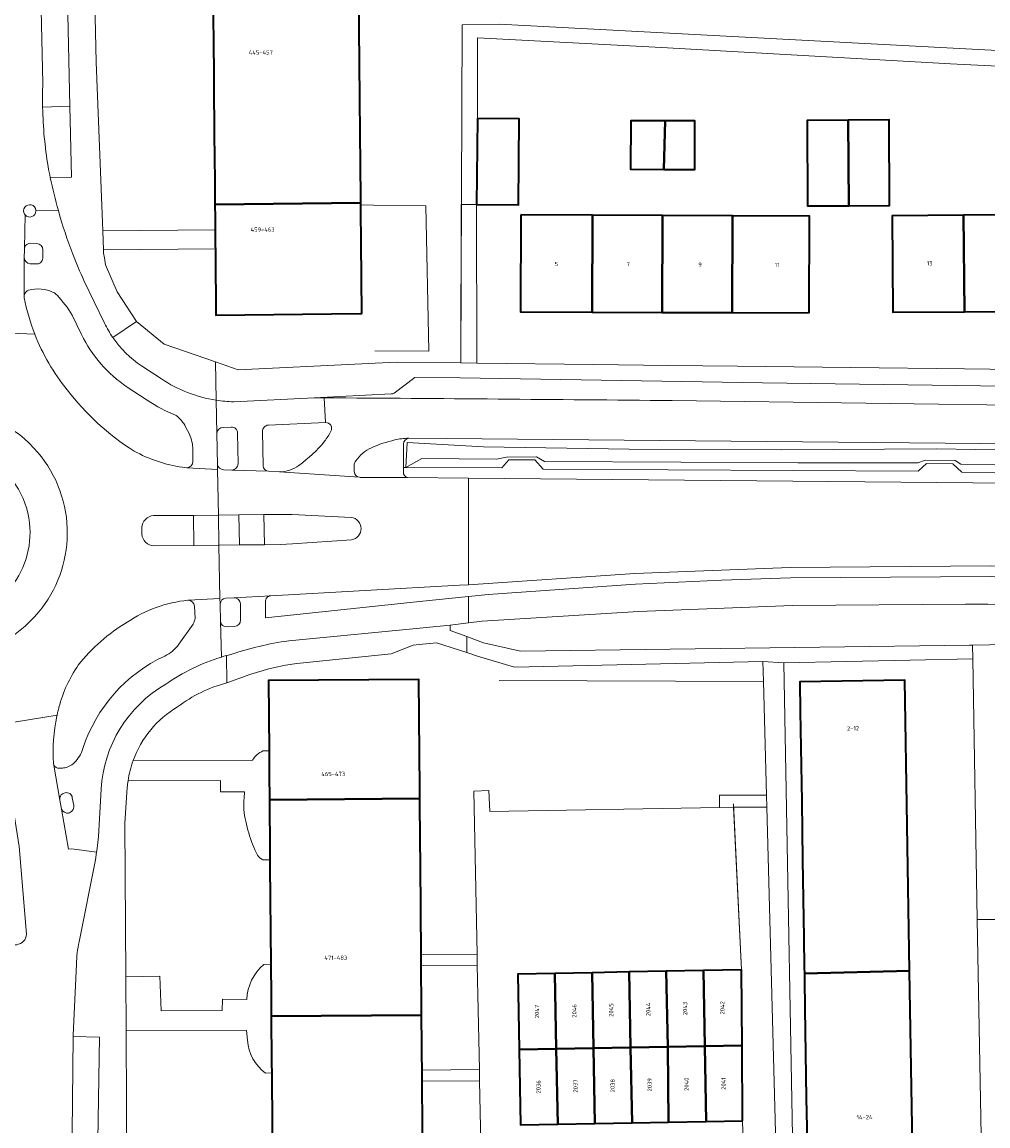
# Model space of a CAD drawing. Header units: metres. Extents: x 197700 to 204338, y 317132 to 325229.
# Tile 1044 of 1056: x 199121 to 199203, y 322000 to 322093. Entities that reach past the tile are written whole.
import ezdxf
from ezdxf.enums import TextEntityAlignment as Align

# ---------------------------------------------------------------- set-up
doc = ezdxf.new("R2010")
doc.units = ezdxf.units.M
for name, color, linetype, lineweight in [('B-WE-GR-BEPLANTING_CULTUUR_HEESTERS-GV', 90, 'Continuous', 18), ('B-WE-GR-GROENVOORZIENING-GV', 80, 'Continuous', 18), ('B-WE-IE-TERREINAFSCHEIDING_KUNSTMATIG_HEKWERK-G', 20, 'IE-TERREINAFSCHEIDING-KUNSTMATIG', 18), ('B-WE-IE-TERREINAFSCHEIDING_KUNSTMATIG_MUUR-G', 90, 'IE-TERREINAFSCHEIDING-KUNSTMATIG-DICHT', 18), ('B-WE-OG-BEBOUWING-GV', 7, 'Continuous', 35), ('B-WE-OG-BEBOUWING-T18', 10, 'Continuous', 18), ('B-WE-OG-TERREIN_ERF-GV', 7, 'Continuous', 18), ('B-WE-VH-VERHARDING_ASFALT-GV', 252, 'Continuous', 18), ('B-WE-VH-VERHARDING_BEDRIJFSVLOERPLAAT-GV', 252, 'Continuous', 18), ('B-WE-VH-VERHARDING_BETON-GV', 252, 'Continuous', 18), ('B-WE-VH-VERHARDING_BETONSTRAATSTEEN-GV', 252, 'Continuous', 18), ('B-WE-VH-VERHARDING_OPEN-GV', 252, 'Continuous', 18), ('B-WE-VH-VERHARDING_SIERBESTRATING-GV', 252, 'Continuous', 18), ('B-WE-VH-VERHARDING_STRAATBAKSTEEN-GV', 252, 'Continuous', 18), ('B-WE-VH-VERHARDING_TEGEL-GV', 252, 'Continuous', 18)]:
    doc.layers.add(name, color=color, linetype=linetype, lineweight=lineweight)
doc.styles.add('NLCS-ISO-M200-T18', font='NLCS-ISO.ttf', dxfattribs={"height": 0.36})
doc.linetypes.add('IE-TERREINAFSCHEIDING-KUNSTMATIG', pattern='A,4,[82,NLCS.SHX,S=0.75,R=90,X=0,Y=0],4,-2', length=10)
doc.linetypes.add('IE-TERREINAFSCHEIDING-KUNSTMATIG-DICHT', pattern='A,8,-1,[82,NLCS.SHX,S=0.75,R=90,X=0,Y=0],-1', length=10)

msp = doc.modelspace()

# ---------------------------------------------------------------- linework, layer by layer
at = {"layer": 'B-WE-GR-BEPLANTING_CULTUUR_HEESTERS-GV'}
for points in [[(199211.647, 322057.026), (199198.257, 322057.225), (199185.201, 322057.161), (199172.365, 322057.223), (199160.065, 322057.417), (199153.607, 322057.782), (199153.508, 322055.673), (199154.855, 322056.415), (199161.144, 322056.381), (199162.013, 322056.538), (199164.527, 322056.572), (199165.217, 322056.169), (199176.715, 322056.123), (199186.587, 322056.046), (199196.752, 322056.053), (199197.335, 322056.276), (199199.86, 322056.244), (199200.354, 322055.956), (199205.34, 322055.917)], [(199259.629, 322046.423), (199254.145, 322046.62), (199236.655, 322047.003), (199202.852, 322047.354), (199185.93, 322047.232), (199172.824, 322046.709), (199158.788, 322045.775), (199158.024, 322045.724), (199142.099, 322044.845)], [(199141.667, 322044.326), (199141.652, 322042.979), (199154.662, 322044.35), (199158.788, 322044.778), (199160.447, 322044.95), (199172.897, 322045.821), (199180.152, 322046.163), (199185.967, 322046.343), (199202.857, 322046.465), (199236.639, 322046.114), (199254.113, 322045.731), (199259.585, 322045.534), (199272.952, 322045.053), (199284.998, 322044.499), (199287.417, 322044.248), (199289.556, 322044.12)]]:
    msp.add_lwpolyline(points, dxfattribs=at)
msp.add_lwpolyline([(199142.099, 322044.845, 0.415825), (199141.667, 322044.326)], format="xyb", dxfattribs=at)
at = {"layer": 'B-WE-GR-GROENVOORZIENING-GV'}
for points in [[(199125.161, 322086.159), (199122.852, 322086.055)], [(199123.5, 322080.121), (199125.3, 322080.166), (199125.161, 322086.159)], [(199126.135, 322066.875), (199125.348, 322068.517)], [(199131.684, 322061.333), (199129.989, 322062.443)], [(199135.237, 322058.476), (199134.922, 322059.092)], [(199146.721, 322059.456), (199141.918, 322059.236)], [(199141.397, 322058.691), (199141.455, 322055.804)], [(199214.049, 322057.565), (199156.92, 322058.106), (199153.761, 322058.14)], [(199135.53, 322056.165), (199135.528, 322057.159)], [(199153.302, 322057.643), (199153.299, 322055.674), (199153.326, 322055.674), (199153.508, 322055.673), (199153.607, 322057.782), (199160.065, 322057.417), (199172.365, 322057.223), (199185.201, 322057.161), (199198.257, 322057.225), (199211.647, 322057.026)], [(199205.34, 322055.917), (199200.354, 322055.956), (199199.86, 322056.244), (199197.335, 322056.276), (199196.752, 322056.053), (199186.587, 322056.046), (199176.715, 322056.123), (199165.217, 322056.169), (199164.527, 322056.572), (199162.013, 322056.538), (199161.144, 322056.381), (199154.855, 322056.415), (199153.508, 322055.673), (199161.6, 322055.633), (199162.202, 322056.309), (199164.395, 322056.316), (199165.092, 322055.522), (199196.731, 322055.342), (199197.454, 322056.002), (199199.672, 322055.974), (199200.423, 322055.272), (199231.183, 322055.017)], [(199134.638, 322055.682), (199135.018, 322055.639)], [(199141.909, 322055.35), (199142.841, 322055.288)], [(199135.156, 322044.462), (199135.118, 322044.46)], [(199135.716, 322042.929), (199135.675, 322043.976)], [(199134.35, 322040.747), (199135.545, 322042.44)], [(199124.073, 322034.767), (199124.056, 322034.687)], [(199123.761, 322030.691), (199123.785, 322030.55)]]:
    msp.add_lwpolyline(points, dxfattribs=at)
for points in [[(199122.852, 322086.055, 0.035968), (199123.318, 322081.05)], [(199123.318, 322081.05, 0.006423), (199123.5, 322080.121)], [(199121.297, 322070.189, 0.096822), (199121.304, 322069.972)], [(199121.674, 322070.628, 0.279475), (199121.297, 322070.189)], [(199123.753, 322070.436, 0.180003), (199121.674, 322070.628)], [(199124.07, 322070.196, 0.101153), (199123.753, 322070.436)], [(199125.348, 322068.517, 0.05432), (199124.07, 322070.196)], [(199121.304, 322069.972, 0.045415), (199122.187, 322066.912)], [(199122.187, 322066.912, 0.078606), (199124.932, 322062.216)], [(199129.989, 322062.443, -0.129318), (199126.135, 322066.875)], [(199124.932, 322062.216, 0.088383), (199130.569, 322057.05)], [(199134.12, 322060.054, -0.049783), (199131.684, 322061.333)], [(199134.922, 322059.092, 0.107343), (199134.12, 322060.054)], [(199141.918, 322059.236, 0.416699), (199141.397, 322058.691)], [(199147.186, 322058.723, 0.580876), (199146.721, 322059.456)], [(199135.528, 322057.159, 0.111061), (199135.237, 322058.476)], [(199146.647, 322057.873, 0.039846), (199147.186, 322058.723)], [(199153.761, 322058.14, 0.389089), (199153.302, 322057.643)], [(199130.569, 322057.05, 0.086115), (199134.638, 322055.682)], [(199144.488, 322055.844, 0.063946), (199146.647, 322057.873)], [(199121.747, 322050.977, 0.239597), (199118.107, 322056.522)], [(199135.018, 322055.639, 0.391202), (199135.53, 322056.165)], [(199141.455, 322055.804, 0.385477), (199141.909, 322055.35)], [(199142.841, 322055.288, 0.143168), (199144.488, 322055.844)], [(199119.95, 322045.293, 0.21227), (199121.747, 322050.977)], [(199135.118, 322044.46, 0.126713), (199129.987, 322042.603)], [(199135.675, 322043.976, 0.369054), (199135.156, 322044.462)], [(199129.987, 322042.603, 0.093612), (199125.863, 322038.993)], [(199135.545, 322042.44, 0.100119), (199135.716, 322042.929)], [(199133.161, 322039.756, 0.130616), (199134.35, 322040.747)], [(199126.256, 322031.952, -0.209085), (199133.161, 322039.756)], [(199125.863, 322038.993, 0.087511), (199124.232, 322035.443)], [(199124.056, 322034.687, 0.064868), (199123.761, 322030.691)], [(199124.137, 322035.057, 0.005125), (199124.073, 322034.767)], [(199124.232, 322035.443, 0.006126), (199124.137, 322035.057)], [(199125.523, 322030.753, 0.119109), (199126.256, 322031.952)], [(199123.785, 322030.55, 0.259264), (199124.258, 322030.289)], [(199124.258, 322030.289, 0.031299), (199124.612, 322030.31)], [(199124.612, 322030.31, 0.16907), (199125.523, 322030.753)]]:
    msp.add_lwpolyline(points, format="xyb", dxfattribs=at)
at = {"layer": 'B-WE-IE-TERREINAFSCHEIDING_KUNSTMATIG_HEKWERK-G'}
for points in [[(199149.715, 322077.83), (199150.785, 322077.811)], [(199150.9, 322065.498), (199155.433, 322065.481), (199155.198, 322077.736), (199150.785, 322077.811)], [(199158.135, 322064.484), (199158.185, 322077.865)], [(199158.185, 322077.865), (199159.462, 322077.86)], [(199159.462, 322077.86), (199159.487, 322064.469)], [(199153.508, 322055.673), (199161.6, 322055.633), (199162.202, 322056.309), (199164.395, 322056.316), (199165.092, 322055.522), (199196.731, 322055.342), (199197.454, 322056.002), (199199.672, 322055.974), (199200.423, 322055.272), (199231.183, 322055.017)], [(199153.326, 322055.674), (199153.508, 322055.673)], [(199161.389, 322037.706), (199183.681, 322037.598)]]:
    msp.add_lwpolyline(points, dxfattribs=at)
at = {"layer": 'B-WE-IE-TERREINAFSCHEIDING_KUNSTMATIG_MUUR-G'}
for points in [[(199181.149, 322027.287), (199181.82, 322013.28)], [(199181.928, 322000.538), (199182.145, 321993.299)]]:
    msp.add_lwpolyline(points, dxfattribs=at)
at = {"layer": 'B-WE-OG-BEBOUWING-GV'}
for points in [[(199137.237, 322094.824), (199137.255, 322092.826), (199137.259, 322092.377), (199137.34, 322083.68), (199137.356, 322081.934), (199137.377, 322079.73), (199137.394, 322077.856), (199149.714, 322077.981), (199149.711, 322078.308), (199149.683, 322081.307), (199149.66, 322083.794), (199149.632, 322086.812), (199149.578, 322092.71), (199149.55, 322095.71), (199149.547, 322096.043), (199137.227, 322095.93), (199137.228, 322095.83), (199137.235, 322095.028)], [(199159.462, 322077.86), (199163.01, 322077.83), (199163.08, 322085.08), (199159.565, 322085.12)], [(199175.27, 322080.82), (199175.377, 322084.909), (199172.48, 322084.92), (199172.46, 322080.83)], [(199190.903, 322077.755), (199190.82, 322084.98), (199187.36, 322084.95), (199187.41, 322077.73)], [(199190.903, 322077.755), (199194.33, 322077.78), (199194.28, 322085.01), (199190.82, 322084.98)], [(199175.27, 322080.82), (199177.88, 322080.81), (199177.9, 322084.9), (199175.377, 322084.909)], [(199137.432, 322073.726), (199137.48, 322068.53), (199149.672, 322068.649), (199149.8, 322068.65), (199149.745, 322074.635), (199149.72, 322077.339), (199149.717, 322077.635), (199149.715, 322077.83), (199149.714, 322077.981), (199137.394, 322077.856), (199137.404, 322076.73), (199137.414, 322075.71), (199137.416, 322075.472), (199137.427, 322074.303), (199137.428, 322074.121), (199137.432, 322073.734)], [(199163.198, 322076.969), (199163.17, 322068.793), (199169.216, 322068.772), (199169.253, 322076.942)], [(199175.168, 322076.915), (199169.253, 322076.942), (199169.216, 322068.772), (199175.131, 322068.753)], [(199181.083, 322076.888), (199175.168, 322076.915), (199175.131, 322068.753), (199181.046, 322068.733)], [(199187.544, 322068.711), (199187.571, 322076.859), (199181.083, 322076.888), (199181.046, 322068.733)], [(199200.641, 322068.803), (199200.574, 322076.951), (199194.535, 322076.902), (199194.59, 322068.762)], [(199206.504, 322077), (199200.574, 322076.951), (199200.641, 322068.803), (199206.571, 322068.843)], [(199154.677, 322028.497), (199154.674, 322028.897), (199154.654, 322031.234), (199154.652, 322031.497), (199154.6, 322037.79), (199141.91, 322037.68), (199141.959, 322031.753), (199141.959, 322031.694), (199141.975, 322029.783), (199141.993, 322027.615), (199154.684, 322027.729), (199154.679, 322028.234)], [(199187.134, 322012.966), (199196.021, 322013.193), (199195.622, 322037.726), (199186.755, 322037.593), (199186.794, 322035.09), (199186.911, 322027.473), (199186.948, 322025.02), (199186.986, 322022.552), (199187.088, 322015.967), (199187.126, 322013.467)], [(199142.035, 322022.567), (199142.039, 322022.07), (199142.109, 322013.759), (199142.112, 322013.441), (199142.128, 322011.387), (199142.145, 322009.363), (199154.836, 322009.468), (199154.832, 322009.829), (199154.829, 322010.249), (199154.824, 322010.922), (199154.808, 322012.828), (199154.801, 322013.649), (199154.799, 322013.921), (199154.793, 322014.568), (199154.73, 322022.176), (199154.713, 322024.233), (199154.711, 322024.496), (199154.688, 322027.233), (199154.686, 322027.496), (199154.684, 322027.729), (199141.993, 322027.615), (199142, 322026.783), (199142.023, 322024.062), (199142.025, 322023.783)], [(199175.606, 322006.788), (199178.74, 322006.846), (199178.62, 322013.219), (199175.486, 322013.159), (199175.606, 322006.791)], [(199178.74, 322006.846), (199181.874, 322006.904), (199181.82, 322013.28), (199178.62, 322013.219)], [(199163.07, 322006.555), (199166.204, 322006.613), (199166.084, 322012.98), (199162.95, 322012.92)], [(199169.338, 322006.671), (199169.218, 322013.04), (199166.084, 322012.98), (199166.204, 322006.613)], [(199169.218, 322013.04), (199169.338, 322006.671), (199172.472, 322006.73), (199172.352, 322013.099)], [(199172.352, 322013.099), (199172.472, 322006.73), (199175.606, 322006.788), (199175.606, 322006.791), (199175.486, 322013.159)], [(199196.021, 322013.193), (199187.134, 322012.966), (199187.142, 322012.479), (199187.18, 322009.98), (199187.296, 322002.442), (199187.334, 322000), (199187.335, 321999.942), (199187.374, 321997.446), (199187.475, 321991.003), (199187.514, 321988.503), (199196.42, 321988.637)], [(199154.882, 322003.884), (199154.875, 322004.819), (199154.864, 322006.156), (199154.86, 322006.566), (199154.854, 322007.249), (199154.838, 322009.156), (199154.836, 322009.468), (199142.145, 322009.363), (199142.153, 322008.382), (199142.169, 322006.46), (199142.174, 322005.809), (199142.178, 322005.382), (199142.185, 322004.586), (199142.261, 321995.454), (199142.264, 321995.124), (199142.289, 321992.124), (199142.291, 321991.901), (199142.3, 321990.85), (199154.99, 321990.96), (199154.984, 321991.677), (199154.981, 321992.094), (199154.959, 321994.668), (199154.956, 321995.085), (199154.915, 322000)], [(199169.338, 322006.671), (199169.458, 322000.306), (199172.592, 322000.364), (199172.472, 322006.73)], [(199175.606, 322006.788), (199172.472, 322006.73), (199172.592, 322000.364), (199175.682, 322000.422)], [(199175.606, 322006.788), (199175.682, 322000.422), (199178.86, 322000.481), (199178.74, 322006.846)], [(199181.928, 322000.538), (199181.874, 322006.904), (199178.74, 322006.846), (199178.86, 322000.481)], [(199166.204, 322006.613), (199163.07, 322006.555), (199163.19, 322000.19), (199166.324, 322000.248)], [(199166.204, 322006.613), (199166.324, 322000.248), (199169.458, 322000.306), (199169.338, 322006.671)]]:
    msp.add_lwpolyline(points, close=True, dxfattribs=at)
at = {"layer": 'B-WE-OG-TERREIN_ERF-GV'}
for points in [[(199149.55, 322095.71), (199149.578, 322092.71), (199149.632, 322086.812), (199149.66, 322083.794), (199149.683, 322081.307), (199149.711, 322078.308), (199149.714, 322077.981), (199149.715, 322077.83), (199149.717, 322077.635), (199149.72, 322077.339), (199149.745, 322074.635), (199149.8, 322068.65), (199149.672, 322068.649), (199137.48, 322068.53), (199137.432, 322073.726), (199137.432, 322073.734), (199137.428, 322074.121), (199127.99, 322074.034), (199128.002, 322073.74), (199128.067, 322073.356), (199128.166, 322072.77), (199129.135, 322070.493), (199130.769, 322067.996), (199133.109, 322066.084), (199137.432, 322064.58), (199139.35, 322063.912), (199149.791, 322064.403), (199150.91, 322064.456), (199152.783, 322064.544), (199158.135, 322064.484), (199158.253, 322093.017), (199161.373, 322093.07), (199207.696, 322090.619)], [(199238.869, 322087.788), (199199.47, 322089.713), (199175.08, 322091.102), (199159.565, 322091.93), (199159.565, 322085.12), (199163.08, 322085.08), (199163.01, 322077.83), (199159.462, 322077.86), (199159.487, 322064.469), (199169.377, 322064.362), (199175.633, 322064.281), (199181.498, 322064.211), (199191.056, 322064.097), (199200.657, 322063.982), (199207.045, 322063.905)], [(199236.698, 322043.793), (199202.623, 322044.141), (199200.741, 322044.127), (199186.132, 322044.022), (199173.133, 322043.501), (199159.953, 322042.689), (199158.788, 322042.548), (199157.232, 322042.359), (199157.254, 322041.921), (199158.66, 322041.393), (199160.066, 322040.864), (199163.173, 322040.171), (199201.06, 322040.681), (199201.325, 322040.685), (199202.75, 322040.704)], [(199141.448, 322031.745), (199141.959, 322031.753), (199141.91, 322037.68), (199154.6, 322037.79), (199154.652, 322031.497), (199154.654, 322031.234), (199154.674, 322028.897), (199154.677, 322028.497), (199154.679, 322028.234), (199154.684, 322027.729), (199154.686, 322027.496), (199154.688, 322027.233), (199154.711, 322024.496), (199154.713, 322024.233), (199154.73, 322022.176), (199154.793, 322014.568), (199159.512, 322014.607), (199159.238, 322028.347), (199160.522, 322028.403), (199160.598, 322026.653), (199179.98, 322026.978), (199179.98, 322028.03), (199183.936, 322028.03), (199183.681, 322037.598), (199183.636, 322039.299), (199162.677, 322038.808), (199159.563, 322039.75), (199158.66, 322040.044), (199156.095, 322040.879), (199154.63, 322040.724), (199154.129, 322040.675), (199152.269, 322039.931), (199144.304, 322039.138), (199143.342, 322038.994), (199142.32, 322038.769)], [(199138.56, 322037.545), (199138.411, 322037.505), (199138.41, 322037.505)], [(199130.491, 322030.931), (199140.572, 322030.966)], [(199139.898, 322028.31), (199137.86, 322028.298), (199137.86, 322029.245), (199130.059, 322029.238)], [(199129.991, 322028.659), (199129.795, 322025.646), (199129.881, 322012.7), (199132.733, 322012.755), (199132.855, 322009.825), (199138.007, 322009.837), (199138.044, 322010.818), (199140.082, 322010.785)], [(199185.03, 321986.92), (199183.963, 322026.998), (199181.17, 322026.998), (199181.82, 322013.28), (199181.874, 322006.904), (199181.928, 322000.538), (199182.145, 321993.299)], [(199142.039, 322022.07), (199142.035, 322022.567), (199141.439, 322022.566)], [(199141.507, 322013.736), (199142.109, 322013.759), (199142.039, 322022.07)], [(199140.141, 322007.339), (199140.053, 322008.174), (199129.901, 322008.185), (199129.988, 321988.775)], [(199142.185, 322004.586), (199141.663, 322004.558)], [(199142.261, 321995.454), (199142.185, 322004.586)], [(199159.936, 321993.391), (199159.726, 322003.924), (199154.882, 322003.884), (199154.915, 322000)]]:
    msp.add_lwpolyline(points, dxfattribs=at)
for points in [[(199127.254, 322094.939), (199127.37, 322089.858), (199127.928, 322075.62), (199137.414, 322075.71), (199137.404, 322076.73), (199137.394, 322077.856), (199137.377, 322079.73), (199137.356, 322081.934), (199137.34, 322083.68), (199137.259, 322092.377), (199137.255, 322092.826), (199137.237, 322094.824), (199137.235, 322095.028)], [(199175.377, 322084.909), (199177.9, 322084.9), (199177.88, 322080.81), (199175.27, 322080.82), (199172.46, 322080.83), (199172.48, 322084.92)], [(199190.82, 322084.98), (199194.28, 322085.01), (199194.33, 322077.78), (199190.903, 322077.755), (199187.41, 322077.73), (199187.36, 322084.95)], [(199169.253, 322076.942), (199175.168, 322076.915), (199181.083, 322076.888), (199187.571, 322076.859), (199187.544, 322068.711), (199181.046, 322068.733), (199175.131, 322068.753), (199169.216, 322068.772), (199163.17, 322068.793), (199163.198, 322076.969)], [(199200.574, 322076.951), (199206.504, 322077), (199212.434, 322077.049), (199212.894, 322077.053), (199218.882, 322077.1), (199218.937, 322068.926), (199212.501, 322068.882), (199206.571, 322068.843), (199200.641, 322068.803), (199194.59, 322068.762), (199194.535, 322076.902)], [(199186.755, 322037.593), (199195.622, 322037.726), (199196.021, 322013.193), (199196.42, 321988.637), (199202.244, 321988.637), (199201.731, 322017.537), (199201.341, 322039.52), (199185.395, 322039.182), (199186.337, 321988.503), (199187.514, 321988.503), (199187.475, 321991.003), (199187.374, 321997.446), (199187.335, 321999.942), (199187.334, 322000), (199187.296, 322002.442), (199187.18, 322009.98), (199187.142, 322012.479), (199187.134, 322012.966), (199187.126, 322013.467), (199187.088, 322015.967), (199186.986, 322022.552), (199186.948, 322025.02), (199186.911, 322027.473), (199186.794, 322035.09)], [(199159.531, 322013.688), (199154.801, 322013.649), (199154.808, 322012.828), (199154.824, 322010.922), (199154.829, 322010.249), (199154.832, 322009.829), (199154.836, 322009.468), (199154.838, 322009.156), (199154.854, 322007.249), (199154.86, 322006.566), (199154.864, 322006.156), (199154.875, 322004.819), (199159.707, 322004.86)]]:
    msp.add_lwpolyline(points, close=True, dxfattribs=at)
for points in [[(199142.32, 322038.769, 0.029751), (199138.56, 322037.545)], [(199138.41, 322037.505, 0.094449), (199134.238, 322035.473)], [(199134.238, 322035.473, 0.171918), (199130.491, 322030.931)], [(199140.572, 322030.966, -0.171937), (199141.448, 322031.745)], [(199130.059, 322029.238, 0.017236), (199129.991, 322028.659)], [(199139.82, 322026.812, -0.026838), (199139.898, 322028.31)], [(199140.979, 322022.95, -0.081526), (199139.82, 322026.812)], [(199141.439, 322022.566, -0.151288), (199140.979, 322022.95)], [(199140.082, 322010.785, -0.205148), (199141.507, 322013.736)], [(199141.663, 322004.558, -0.217255), (199140.141, 322007.339)]]:
    msp.add_lwpolyline(points, format="xyb", dxfattribs=at)
at = {"layer": 'B-WE-VH-VERHARDING_ASFALT-GV'}
for points in [[(199122.869, 322088.074), (199122.497, 322104.226), (199122.37, 322109.719), (199122.292, 322113.097), (199122.292, 322113.121), (199122.253, 322130.58), (199122.377, 322141.537), (199122.451, 322141.719), (199123.223, 322156.341), (199114.19, 322156.88)], [(199121.297, 322070.189), (199121.305, 322073.357), (199121.32, 322074.052), (199121.317, 322074.089), (199121.323, 322074.183), (199121.383, 322076.97), (199121.358, 322076.999), (199121.336, 322077.03)], [(199122.284, 322077.376), (199124.18, 322077.335)], [(199122.187, 322066.912), (199116.145, 322067.162), (199116.094, 322067.165), (199114.65, 322067.225), (199108.859, 322067.466)], [(199116.145, 322067.162), (199122.187, 322066.912)], [(199132.207, 322051.605), (199135.573, 322051.626), (199137.683, 322051.638), (199137.622, 322055.499), (199135.018, 322055.639), (199134.638, 322055.682)], [(199137.613, 322055.903), (199137.613, 322055.902), (199137.622, 322055.499)], [(199137.622, 322055.499), (199137.683, 322051.638), (199139.421, 322051.664), (199141.529, 322051.687), (199142.907, 322051.694), (199143.898, 322051.686), (199148.901, 322051.455)], [(199138.304, 322044.635), (199138.987, 322044.677), (199142.099, 322044.845), (199158.024, 322045.724), (199158.788, 322045.775), (199158.788, 322054.76), (199153.646, 322054.807), (199149.653, 322054.833), (199149.593, 322054.837), (199142.841, 322055.288), (199141.909, 322055.35), (199138.818, 322055.447), (199138.114, 322055.472)], [(199240.886, 322054.012), (199158.788, 322054.76), (199158.788, 322045.775)], [(199158.788, 322045.775), (199172.824, 322046.709), (199185.93, 322047.232), (199202.852, 322047.354), (199236.655, 322047.003), (199254.145, 322046.62), (199259.629, 322046.423), (199259.978, 322053.573)], [(199131.238, 322050.052), (199131.225, 322050.592)], [(199148.929, 322049.568), (199143.938, 322049.213), (199142.928, 322049.17), (199141.565, 322049.148), (199139.457, 322049.129), (199137.724, 322049.108), (199137.82, 322044.608), (199137.83, 322044.166)], [(199135.118, 322044.46), (199135.156, 322044.462), (199137.82, 322044.608), (199137.724, 322049.108), (199135.601, 322049.084), (199132.246, 322049.062)], [(199124.056, 322034.687), (199124.073, 322034.767), (199110.587, 322032.58)], [(199110.587, 322032.58), (199124.073, 322034.767)], [(199119.359, 322032.934), (199119.907, 322029.596), (199120.247, 322027.526), (199120.528, 322025.81), (199120.875, 322023.698), (199121.493, 322016.291)], [(199125.934, 322015.656), (199127.303, 322022.549), (199127.411, 322023.22), (199125.324, 322023.481), (199125.036, 322023.463), (199124.457, 322026.831), (199124.294, 322027.608), (199123.785, 322030.55), (199123.761, 322030.691)], [(199125.141, 321980.609), (199125.427, 322007.658), (199125.428, 322007.757), (199125.702, 322013.758)]]:
    msp.add_lwpolyline(points, dxfattribs=at)
msp.add_lwpolyline([(199159.462, 322077.86), (199159.565, 322085.12), (199159.565, 322091.93), (199175.08, 322091.102), (199199.47, 322089.713), (199238.869, 322087.788), (199238.921, 322088.827), (199207.696, 322090.619), (199161.373, 322093.07), (199158.253, 322093.017), (199158.135, 322064.484), (199159.487, 322064.469)], close=True, dxfattribs=at)
for points in [[(199122.852, 322086.055, -0.014367), (199122.869, 322088.074)], [(199123.318, 322081.05, -0.035968), (199122.852, 322086.055)], [(199123.5, 322080.121, -0.006423), (199123.318, 322081.05)], [(199124.18, 322077.335, -0.014046), (199123.5, 322080.121)], [(199121.336, 322077.03, -1.267197), (199122.284, 322077.376)], [(199121.304, 322069.972, -0.096822), (199121.297, 322070.189)], [(199122.187, 322066.912, -0.045415), (199121.304, 322069.972)], [(199124.932, 322062.216, -0.078606), (199122.187, 322066.912)], [(199130.569, 322057.05, -0.088383), (199124.932, 322062.216)], [(199115.066, 322060.619, -0.205356), (199122.448, 322056.937)], [(199134.638, 322055.682, -0.086115), (199130.569, 322057.05)], [(199122.448, 322056.937, -0.180253), (199124.934, 322050.06)], [(199138.114, 322055.472, -0.33007), (199137.613, 322055.903)], [(199131.225, 322050.592, -0.382534), (199132.207, 322051.605)], [(199148.901, 322051.455, -0.856378), (199148.929, 322049.568)], [(199124.934, 322050.06, -0.17236), (199122.523, 322043.474)], [(199132.246, 322049.062, -0.401415), (199131.238, 322050.052)], [(199129.987, 322042.603, -0.126713), (199135.118, 322044.46)], [(199137.83, 322044.166, -0.359498), (199138.304, 322044.635)], [(199122.523, 322043.474, -0.211101), (199114.934, 322039.68)], [(199125.863, 322038.993, -0.093612), (199129.987, 322042.603)], [(199124.232, 322035.443, -0.087511), (199125.863, 322038.993)], [(199123.761, 322030.691, -0.064868), (199124.056, 322034.687)], [(199124.073, 322034.767, -0.005125), (199124.137, 322035.057)], [(199124.137, 322035.057, -0.006126), (199124.232, 322035.443)], [(199121.493, 322016.291, -0.848013), (199119.647, 322016.073)], [(199125.702, 322013.758, -0.046317), (199125.934, 322015.656)]]:
    msp.add_lwpolyline(points, format="xyb", dxfattribs=at)
at = {"layer": 'B-WE-VH-VERHARDING_BEDRIJFSVLOERPLAAT-GV'}
msp.add_lwpolyline([(199179.98, 322026.978), (199181.17, 322026.998), (199183.963, 322026.998), (199183.936, 322028.03), (199179.98, 322028.03)], close=True, dxfattribs=at)
at = {"layer": 'B-WE-VH-VERHARDING_BETON-GV'}
for points in [[(199122.448, 322056.937, 0.205356), (199115.066, 322060.619)], [(199118.107, 322056.522, -0.239597), (199121.747, 322050.977)], [(199124.934, 322050.06, 0.180253), (199122.448, 322056.937)], [(199121.747, 322050.977, -0.21227), (199119.95, 322045.293)], [(199122.523, 322043.474, 0.17236), (199124.934, 322050.06)], [(199114.934, 322039.68, 0.211101), (199122.523, 322043.474)]]:
    msp.add_lwpolyline(points, format="xyb", dxfattribs=at)
at = {"layer": 'B-WE-VH-VERHARDING_BETONSTRAATSTEEN-GV'}
for points in [[(199225.224, 322060.634), (199225.264, 322062.161), (199218.362, 322062.34), (199183.609, 322062.819), (199158.1, 322063.226), (199154.261, 322063.254), (199152.51, 322061.945)], [(199152.262, 322061.877), (199145.779, 322061.552), (199146.605, 322061.546)], [(199146.605, 322061.546), (199146.721, 322059.456)], [(199175.971, 322061.309), (199225.025, 322060.638), (199225.224, 322060.634)], [(199225.136, 322057.339), (199225.224, 322060.634), (199225.025, 322060.638), (199175.971, 322061.309)], [(199153.761, 322058.14), (199156.92, 322058.106), (199214.049, 322057.565)], [(199142.841, 322055.288), (199149.593, 322054.837)], [(199149.148, 322055.314), (199149.141, 322055.818)], [(199182.145, 321993.299), (199181.928, 322000.538), (199178.86, 322000.481), (199175.682, 322000.422), (199172.592, 322000.364), (199169.458, 322000.306), (199166.324, 322000.248), (199163.19, 322000.19), (199163.07, 322006.555), (199162.95, 322012.92), (199166.084, 322012.98), (199169.218, 322013.04), (199172.352, 322013.099), (199175.486, 322013.159), (199178.62, 322013.219), (199181.82, 322013.28), (199181.17, 322026.998), (199179.98, 322026.978), (199160.598, 322026.653), (199160.522, 322028.403), (199159.238, 322028.347), (199159.512, 322014.607), (199159.531, 322013.688), (199159.707, 322004.86), (199159.726, 322003.924), (199159.936, 321993.391)]]:
    msp.add_lwpolyline(points, dxfattribs=at)
for points in [[(199152.51, 322061.945, -0.211477), (199152.262, 322061.877)], [(199146.605, 322061.546, -0.000715), (199175.971, 322061.309)], [(199175.971, 322061.309, 0.000715), (199146.605, 322061.546)], [(199146.721, 322059.456, -0.580876), (199147.186, 322058.723)], [(199147.186, 322058.723, -0.039846), (199146.647, 322057.873)], [(199150.594, 322057.333, -0.049693), (199152.563, 322057.986)], [(199152.563, 322057.986, -0.044976), (199153.761, 322058.14)], [(199146.647, 322057.873, -0.063946), (199144.488, 322055.844)], [(199149.287, 322056.23, -0.13453), (199150.594, 322057.333)], [(199149.141, 322055.818, -0.222841), (199149.287, 322056.23)], [(199144.488, 322055.844, -0.143168), (199142.841, 322055.288)], [(199149.593, 322054.837, -0.362271), (199149.148, 322055.314)]]:
    msp.add_lwpolyline(points, format="xyb", dxfattribs=at)
for points in [[(199154.801, 322013.649), (199159.531, 322013.688), (199159.512, 322014.607), (199154.793, 322014.568), (199154.799, 322013.921)], [(199154.875, 322004.819), (199154.882, 322003.884), (199159.726, 322003.924), (199159.707, 322004.86)]]:
    msp.add_lwpolyline(points, close=True, dxfattribs=at)
at = {"layer": 'B-WE-VH-VERHARDING_OPEN-GV'}
for points in [[(199122.284, 322077.376, 1.267197), (199121.336, 322077.03)], [(199121.383, 322076.97, 0.688739), (199122.287, 322077.317)], [(199138.083, 322059.033, 0.40685), (199137.558, 322058.557)], [(199139.301, 322058.561, 0.440595), (199138.764, 322059.075)], [(199152.563, 322057.986, 0.049693), (199150.594, 322057.333)], [(199153.761, 322058.14, 0.044976), (199152.563, 322057.986)], [(199153.302, 322057.643, -0.389089), (199153.761, 322058.14)], [(199150.594, 322057.333, 0.13453), (199149.287, 322056.23)], [(199149.287, 322056.23, 0.222841), (199149.141, 322055.818)], [(199137.613, 322055.903, 0.33007), (199138.114, 322055.472)], [(199138.818, 322055.447, 0.391987), (199139.349, 322055.985)], [(199149.148, 322055.314, 0.362271), (199149.593, 322054.837)], [(199153.299, 322055.3, 0.351299), (199153.646, 322054.807)], [(199153.646, 322054.807, -0.351299), (199153.299, 322055.3)]]:
    msp.add_lwpolyline(points, format="xyb", dxfattribs=at)
for points in [[(199121.336, 322077.03), (199121.358, 322076.999), (199121.383, 322076.97)], [(199122.287, 322077.317), (199122.286, 322077.348), (199122.284, 322077.376)], [(199138.764, 322059.075), (199138.083, 322059.033)], [(199137.558, 322058.557), (199137.613, 322055.903)], [(199139.349, 322055.985), (199139.301, 322058.561)], [(199153.299, 322055.3), (199153.299, 322055.674), (199153.302, 322057.643)], [(199231.183, 322055.017), (199200.423, 322055.272), (199199.672, 322055.974), (199197.454, 322056.002), (199196.731, 322055.342), (199165.092, 322055.522), (199164.395, 322056.316), (199162.202, 322056.309), (199161.6, 322055.633), (199153.508, 322055.673), (199153.326, 322055.674), (199153.299, 322055.674), (199153.299, 322055.3)], [(199138.114, 322055.472), (199138.818, 322055.447)], [(199149.141, 322055.818), (199149.148, 322055.314)], [(199149.593, 322054.837), (199149.653, 322054.833), (199153.646, 322054.807)], [(199153.646, 322054.807), (199158.788, 322054.76), (199240.886, 322054.012)]]:
    msp.add_lwpolyline(points, dxfattribs=at)
at = {"layer": 'B-WE-VH-VERHARDING_SIERBESTRATING-GV'}
for points in [[(199132.207, 322051.605, 0.382534), (199131.225, 322050.592)], [(199148.929, 322049.568, 0.856378), (199148.901, 322051.455)], [(199131.238, 322050.052, 0.401415), (199132.246, 322049.062)], [(199137.947, 322039.67, 0.079737), (199133.246, 322037.371)], [(199134.238, 322035.473, -0.094449), (199138.41, 322037.505)], [(199133.246, 322037.371, 0.25473), (199127.803, 322028.536)], [(199130.491, 322030.931, -0.171918), (199134.238, 322035.473)], [(199130.059, 322029.238, -0.049555), (199130.491, 322030.931)], [(199129.991, 322028.659, -0.017236), (199130.059, 322029.238)], [(199119.647, 322016.073, 0.848013), (199121.493, 322016.291)], [(199125.934, 322015.656, 0.046317), (199125.702, 322013.758)]]:
    msp.add_lwpolyline(points, format="xyb", dxfattribs=at)
for points in [[(199132.246, 322049.062), (199135.601, 322049.084), (199135.573, 322051.626), (199132.207, 322051.605)], [(199148.901, 322051.455), (199143.898, 322051.686), (199142.907, 322051.694), (199141.529, 322051.687), (199141.565, 322049.148), (199142.928, 322049.17), (199143.938, 322049.213), (199148.929, 322049.568)], [(199131.225, 322050.592), (199131.238, 322050.052)], [(199138.41, 322037.505), (199138.411, 322037.505), (199138.367, 322039.791), (199138.157, 322039.732), (199137.947, 322039.67)], [(199127.803, 322028.536), (199127.559, 322024.531), (199127.461, 322023.527), (199127.411, 322023.22), (199127.303, 322022.549), (199125.934, 322015.656)], [(199128.826, 321956.604), (199129.027, 321961.198), (199129.032, 321961.318), (199129.111, 321963.226), (199129.121, 321963.47), (199129.466, 321975.762), (199129.628, 321981.547), (199129.812, 321984.364), (199129.988, 321988.775), (199129.901, 322008.185), (199129.881, 322012.7), (199129.795, 322025.646), (199129.991, 322028.659)], [(199121.493, 322016.291), (199120.875, 322023.698)], [(199125.702, 322013.758), (199125.428, 322007.757), (199125.427, 322007.658), (199127.658, 322007.596), (199127.415, 321993.677)]]:
    msp.add_lwpolyline(points, dxfattribs=at)
at = {"layer": 'B-WE-VH-VERHARDING_STRAATBAKSTEEN-GV'}
for points in [[(199122.292, 322113.121), (199122.292, 322113.097), (199122.37, 322109.719), (199124.615, 322109.791), (199124.751, 322104.26), (199125.161, 322086.159), (199125.3, 322080.166), (199123.5, 322080.121)], [(199122.852, 322086.055), (199125.161, 322086.159), (199124.751, 322104.26), (199122.497, 322104.226), (199122.869, 322088.074)], [(199128.775, 322066.638), (199130.769, 322067.996), (199129.135, 322070.493), (199128.166, 322072.77), (199128.067, 322073.356), (199128.002, 322073.74), (199127.99, 322074.034), (199127.928, 322075.62), (199127.37, 322089.858), (199127.254, 322094.939), (199127.215, 322096.672)], [(199121.323, 322074.183), (199121.317, 322074.089), (199121.32, 322074.052), (199121.305, 322073.357)], [(199122.374, 322074.565), (199121.864, 322074.585)], [(199122.863, 322073.329), (199122.874, 322074.025)], [(199121.801, 322072.861), (199122.306, 322072.838)], [(199126.343, 322071.44), (199128.072, 322067.831)], [(199137.5, 322061.346), (199137.432, 322064.58), (199133.109, 322066.084), (199130.769, 322067.996), (199128.775, 322066.638)], [(199131.205, 322064.228), (199132.874, 322063.136)], [(199137.83, 322044.164), (199137.827, 322044.119), (199137.829, 322044.073), (199137.857, 322042.715), (199137.858, 322042.694), (199137.86, 322042.674)], [(199137.83, 322044.166), (199137.83, 322044.164)], [(199138.987, 322044.677), (199138.304, 322044.635)], [(199139.563, 322042.809), (199139.538, 322044.158)], [(199138.414, 322042.212), (199139.049, 322042.246)], [(199142.32, 322038.769), (199143.342, 322038.994), (199144.304, 322039.138), (199152.269, 322039.931), (199154.129, 322040.675), (199154.63, 322040.724), (199156.095, 322040.879), (199158.66, 322040.044), (199158.66, 322041.393), (199157.254, 322041.921), (199157.232, 322042.359), (199154.965, 322042.14), (199143.617, 322041.037)], [(199138.719, 322039.884), (199138.542, 322039.839), (199138.367, 322039.791)], [(199138.367, 322039.791), (199138.411, 322037.505), (199138.56, 322037.545)], [(199124.294, 322027.608), (199124.457, 322026.831)], [(199125.48, 322027.132), (199125.357, 322027.789)], [(199126.977, 321972.076), (199127.415, 321993.677), (199127.658, 322007.596), (199125.427, 322007.658), (199125.141, 321980.609), (199125.104, 321978.197), (199124.78, 321969.549)]]:
    msp.add_lwpolyline(points, dxfattribs=at)
for points in [[(199122.869, 322088.074, 0.014367), (199122.852, 322086.055)], [(199123.5, 322080.121, 0.014046), (199124.18, 322077.335)], [(199124.18, 322077.335, 0.023992), (199125.406, 322073.659)], [(199121.864, 322074.585, 0.40325), (199121.323, 322074.183)], [(199122.874, 322074.025, 0.384792), (199122.374, 322074.565)], [(199121.305, 322073.357, 0.387102), (199121.801, 322072.861)], [(199122.306, 322072.838, 0.452671), (199122.863, 322073.329)], [(199125.406, 322073.659, 0.015044), (199126.343, 322071.44)], [(199128.072, 322067.831, 0.037897), (199128.775, 322066.638)], [(199128.775, 322066.638, 0.092149), (199131.205, 322064.228)], [(199132.874, 322063.136, 0.107602), (199137.5, 322061.346)], [(199138.304, 322044.635, 0.359498), (199137.83, 322044.166)], [(199139.538, 322044.158, 0.415092), (199138.987, 322044.677)], [(199137.86, 322042.674, 0.401492), (199138.414, 322042.212)], [(199139.049, 322042.246, 0.403479), (199139.563, 322042.809)], [(199143.617, 322041.037, 0.045506), (199138.719, 322039.884)], [(199138.56, 322037.545, -0.029751), (199142.32, 322038.769)], [(199124.756, 322028.211, 0.154165), (199124.429, 322028.041)], [(199125.357, 322027.789, 0.484945), (199124.756, 322028.211)], [(199124.429, 322028.041, 0.223205), (199124.294, 322027.608)], [(199124.457, 322026.831, 0.334999), (199125.034, 322026.505)], [(199125.034, 322026.505, 0.192033), (199125.358, 322026.701)], [(199125.358, 322026.701, 0.204231), (199125.48, 322027.132)]]:
    msp.add_lwpolyline(points, format="xyb", dxfattribs=at)
msp.add_lwpolyline([(199139.421, 322051.664), (199139.457, 322049.129), (199141.565, 322049.148), (199141.529, 322051.687)], close=True, dxfattribs=at)
at = {"layer": 'B-WE-VH-VERHARDING_TEGEL-GV'}
for points in [[(199121.383, 322076.97), (199121.323, 322074.183)], [(199124.18, 322077.335), (199122.284, 322077.376), (199122.286, 322077.348), (199122.287, 322077.317)], [(199121.864, 322074.585), (199122.374, 322074.565)], [(199122.874, 322074.025), (199122.863, 322073.329)], [(199121.305, 322073.357), (199121.297, 322070.189)], [(199122.306, 322072.838), (199121.801, 322072.861)], [(199128.072, 322067.831), (199126.343, 322071.44)], [(199125.348, 322068.517), (199126.135, 322066.875)], [(199158.135, 322064.484), (199152.783, 322064.544), (199150.91, 322064.456), (199149.791, 322064.403), (199139.35, 322063.912), (199137.432, 322064.58), (199137.5, 322061.346)], [(199152.51, 322061.945), (199154.261, 322063.254), (199158.1, 322063.226), (199183.609, 322062.819), (199218.362, 322062.34), (199225.264, 322062.161), (199225.303, 322063.607), (199222.679, 322063.663), (199212.994, 322063.834), (199207.045, 322063.905), (199200.657, 322063.982), (199191.056, 322064.097), (199181.498, 322064.211), (199175.633, 322064.281), (199169.377, 322064.362), (199159.487, 322064.469), (199158.135, 322064.484)], [(199132.874, 322063.136), (199131.205, 322064.228)], [(199129.989, 322062.443), (199131.684, 322061.333)], [(199138.977, 322061.211), (199145.779, 322061.552), (199152.262, 322061.877)], [(199135.018, 322055.639), (199137.622, 322055.499), (199137.613, 322055.902), (199137.613, 322055.903), (199137.558, 322058.557), (199137.5, 322061.346)], [(199137.5, 322061.346), (199137.558, 322058.557)], [(199146.605, 322061.546), (199145.779, 322061.552), (199138.977, 322061.211)], [(199141.918, 322059.236), (199146.721, 322059.456), (199146.605, 322061.546)], [(199134.922, 322059.092), (199135.237, 322058.476)], [(199138.083, 322059.033), (199138.764, 322059.075)], [(199139.301, 322058.561), (199139.349, 322055.985)], [(199141.455, 322055.804), (199141.397, 322058.691)], [(199135.528, 322057.159), (199135.53, 322056.165)], [(199138.818, 322055.447), (199141.909, 322055.35)], [(199137.947, 322039.67), (199137.86, 322042.674), (199137.858, 322042.694), (199137.857, 322042.715), (199137.829, 322044.073), (199137.827, 322044.119), (199137.83, 322044.164), (199137.83, 322044.166), (199137.82, 322044.608), (199135.156, 322044.462)], [(199135.675, 322043.976), (199135.716, 322042.929)], [(199142.099, 322044.845), (199138.987, 322044.677)], [(199139.538, 322044.158), (199139.563, 322042.809)], [(199143.617, 322041.037), (199154.965, 322042.14), (199157.232, 322042.359), (199158.788, 322042.548), (199158.788, 322044.778), (199154.662, 322044.35), (199141.652, 322042.979), (199141.667, 322044.326)], [(199135.545, 322042.44), (199134.35, 322040.747)], [(199137.86, 322042.674), (199137.947, 322039.67), (199138.157, 322039.732), (199138.367, 322039.791), (199138.542, 322039.839), (199138.719, 322039.884)], [(199139.049, 322042.246), (199138.414, 322042.212)], [(199140.572, 322030.966), (199130.491, 322030.931)], [(199141.439, 322022.566), (199142.035, 322022.567), (199142.025, 322023.783), (199142.023, 322024.062), (199142, 322026.783), (199141.993, 322027.615), (199141.975, 322029.783), (199141.959, 322031.694), (199141.959, 322031.753), (199141.448, 322031.745)], [(199123.785, 322030.55), (199124.294, 322027.608)], [(199130.059, 322029.238), (199137.86, 322029.245), (199137.86, 322028.298), (199139.898, 322028.31)], [(199124.457, 322026.831), (199125.036, 322023.463), (199125.324, 322023.481), (199127.411, 322023.22), (199127.461, 322023.527), (199127.559, 322024.531), (199127.803, 322028.536)], [(199125.357, 322027.789), (199125.48, 322027.132)], [(199307.03, 322007.857), (199307.547, 322007.82), (199308.375, 322014.951), (199307.192, 322014.539), (199307.602, 322018.585), (199305.747, 322018.777), (199216.874, 322017.544), (199204.46, 322017.36), (199204.455, 322017.537), (199201.731, 322017.537), (199202.244, 321988.637), (199202.272, 321987.052), (199202.99, 321968.229), (199203.003, 321964.361), (199205.584, 321964.409), (199205.551, 321966.201), (199205.559, 321967.226), (199205.374, 321977.72), (199205.116, 321989.572), (199204.849, 322003.248)], [(199141.663, 322004.558), (199142.185, 322004.586), (199142.178, 322005.382), (199142.174, 322005.809), (199142.169, 322006.46), (199142.153, 322008.382), (199142.145, 322009.363), (199142.128, 322011.387), (199142.112, 322013.441), (199142.109, 322013.759), (199141.507, 322013.736)], [(199140.082, 322010.785), (199138.044, 322010.818), (199138.007, 322009.837), (199132.855, 322009.825), (199132.733, 322012.755), (199129.881, 322012.7)], [(199129.881, 322012.7), (199129.901, 322008.185), (199140.053, 322008.174), (199140.141, 322007.339)]]:
    msp.add_lwpolyline(points, dxfattribs=at)
for points in [[(199122.287, 322077.317, -0.688739), (199121.383, 322076.97)], [(199125.406, 322073.659, -0.023992), (199124.18, 322077.335)], [(199121.323, 322074.183, -0.40325), (199121.864, 322074.585)], [(199122.374, 322074.565, -0.384792), (199122.874, 322074.025)], [(199121.801, 322072.861, -0.387102), (199121.305, 322073.357)], [(199122.863, 322073.329, -0.452671), (199122.306, 322072.838)], [(199126.343, 322071.44, -0.015044), (199125.406, 322073.659)], [(199121.297, 322070.189, -0.279475), (199121.674, 322070.628)], [(199121.674, 322070.628, -0.180003), (199123.753, 322070.436)], [(199123.753, 322070.436, -0.101153), (199124.07, 322070.196)], [(199124.07, 322070.196, -0.05432), (199125.348, 322068.517)], [(199128.775, 322066.638, -0.037897), (199128.072, 322067.831)], [(199126.135, 322066.875, 0.129318), (199129.989, 322062.443)], [(199131.205, 322064.228, -0.092149), (199128.775, 322066.638)], [(199137.5, 322061.346, -0.107602), (199132.874, 322063.136)], [(199152.262, 322061.877, 0.211477), (199152.51, 322061.945)], [(199131.684, 322061.333, 0.049783), (199134.12, 322060.054)], [(199137.5, 322061.346, 0.031742), (199138.977, 322061.211)], [(199138.977, 322061.211, -0.031742), (199137.5, 322061.346)], [(199134.12, 322060.054, -0.107343), (199134.922, 322059.092)], [(199137.558, 322058.557, -0.40685), (199138.083, 322059.033)], [(199138.764, 322059.075, -0.440595), (199139.301, 322058.561)], [(199141.397, 322058.691, -0.416699), (199141.918, 322059.236)], [(199135.237, 322058.476, -0.111061), (199135.528, 322057.159)], [(199135.53, 322056.165, -0.391202), (199135.018, 322055.639)], [(199139.349, 322055.985, -0.391987), (199138.818, 322055.447)], [(199141.909, 322055.35, -0.385477), (199141.455, 322055.804)], [(199135.156, 322044.462, -0.369054), (199135.675, 322043.976)], [(199138.987, 322044.677, -0.415092), (199139.538, 322044.158)], [(199141.667, 322044.326, -0.415825), (199142.099, 322044.845)], [(199135.716, 322042.929, -0.100119), (199135.545, 322042.44)], [(199138.414, 322042.212, -0.401492), (199137.86, 322042.674)], [(199139.563, 322042.809, -0.403479), (199139.049, 322042.246)], [(199134.35, 322040.747, -0.130616), (199133.161, 322039.756)], [(199138.719, 322039.884, -0.045506), (199143.617, 322041.037)], [(199133.161, 322039.756, 0.209085), (199126.256, 322031.952)], [(199133.246, 322037.371, -0.079737), (199137.947, 322039.67)], [(199127.803, 322028.536, -0.25473), (199133.246, 322037.371)], [(199126.256, 322031.952, -0.119109), (199125.523, 322030.753)], [(199130.491, 322030.931, 0.049555), (199130.059, 322029.238)], [(199141.448, 322031.745, 0.171937), (199140.572, 322030.966)], [(199124.258, 322030.289, -0.259264), (199123.785, 322030.55)], [(199124.612, 322030.31, -0.031299), (199124.258, 322030.289)], [(199125.523, 322030.753, -0.16907), (199124.612, 322030.31)], [(199124.429, 322028.041, -0.154165), (199124.756, 322028.211)], [(199124.756, 322028.211, -0.484945), (199125.357, 322027.789)], [(199139.898, 322028.31, 0.026838), (199139.82, 322026.812)], [(199124.294, 322027.608, -0.223205), (199124.429, 322028.041)], [(199125.034, 322026.505, -0.334999), (199124.457, 322026.831)], [(199125.358, 322026.701, -0.192033), (199125.034, 322026.505)], [(199125.48, 322027.132, -0.204231), (199125.358, 322026.701)], [(199139.82, 322026.812, 0.081526), (199140.979, 322022.95)], [(199140.979, 322022.95, 0.151288), (199141.439, 322022.566)], [(199141.507, 322013.736, 0.205148), (199140.082, 322010.785)], [(199140.141, 322007.339, 0.217255), (199141.663, 322004.558)]]:
    msp.add_lwpolyline(points, format="xyb", dxfattribs=at)
for points in [[(199127.928, 322075.62), (199127.99, 322074.034), (199137.428, 322074.121), (199137.427, 322074.303), (199137.416, 322075.472), (199137.414, 322075.71)], [(199135.601, 322049.084), (199137.724, 322049.108), (199137.683, 322051.638), (199135.573, 322051.626)], [(199137.724, 322049.108), (199139.457, 322049.129), (199139.421, 322051.664), (199137.683, 322051.638)], [(199259.472, 322043.219), (199259.585, 322045.534), (199254.113, 322045.731), (199236.639, 322046.114), (199202.857, 322046.465), (199185.967, 322046.343), (199180.152, 322046.163), (199172.897, 322045.821), (199160.447, 322044.95), (199158.788, 322044.778), (199158.788, 322042.548), (199159.953, 322042.689), (199173.133, 322043.501), (199186.132, 322044.022), (199200.741, 322044.127), (199202.623, 322044.141), (199236.698, 322043.793), (199254.141, 322043.41)], [(199158.66, 322040.044), (199159.563, 322039.75), (199162.677, 322038.808), (199183.636, 322039.299), (199185.395, 322039.182), (199201.341, 322039.52), (199201.325, 322040.685), (199201.06, 322040.681), (199163.173, 322040.171), (199160.066, 322040.864), (199158.66, 322041.393)], [(199203.955, 322033.969), (199203.943, 322035.329), (199203.751, 322040.718), (199202.75, 322040.704), (199201.325, 322040.685), (199201.341, 322039.52), (199201.731, 322017.537), (199204.455, 322017.537), (199203.957, 322033.745)], [(199187.514, 321988.503), (199186.337, 321988.503), (199185.395, 322039.182), (199183.636, 322039.299), (199183.681, 322037.598), (199183.936, 322028.03), (199183.963, 322026.998), (199185.03, 321986.92), (199189.28, 321986.92), (199195.821, 321987.017), (199202.272, 321987.052), (199202.244, 321988.637), (199196.42, 321988.637)]]:
    msp.add_lwpolyline(points, close=True, dxfattribs=at)

# ---------------------------------------------------------------- texts
at = {"layer": 'B-WE-OG-BEBOUWING-T18', "style": 'NLCS-ISO-M200-T18'}
for s, rotation, p in [('445-457', 0.5, (199141.269, 322090.685)), ('459-463', 0.5, (199141.414, 322075.741)), ('5', 359.8, (199166.203, 322072.836)), ('7', 359.8, (199172.268, 322072.808)), ('9', 359.8, (199178.333, 322072.78)), ('11', 359.8, (199184.83, 322072.751)), ('13', 0.4, (199197.717, 322072.897)), ('2-12', 0.9, (199191.248, 322033.66)), ('465-473', 0.4, (199147.38, 322029.807)), ('471-483', 0.4, (199147.595, 322014.295)), ('2045', 90, (199170.831, 322009.886)), ('2044', 90, (199173.96, 322009.944)), ('2043', 90, (199177.067, 322010.021)), ('2042', 90, (199180.21, 322010.075)), ('2047', 90, (199164.575, 322009.762)), ('2046', 90, (199167.72, 322009.812)), ('2036', 90, (199164.694, 322003.404)), ('2037', 90, (199167.82, 322003.479)), ('2038', 90, (199170.955, 322003.506)), ('2039', 90, (199174.08, 322003.579)), ('2040', 90, (199177.19, 322003.63)), ('2041', 90, (199180.309, 322003.682)), ('14-24', 0.9, (199192.221, 322000.85))]:
    msp.add_text(s, height=0.36, rotation=rotation, dxfattribs=at).set_placement(p, align=Align.MIDDLE)

doc.saveas('drawing.dxf')
